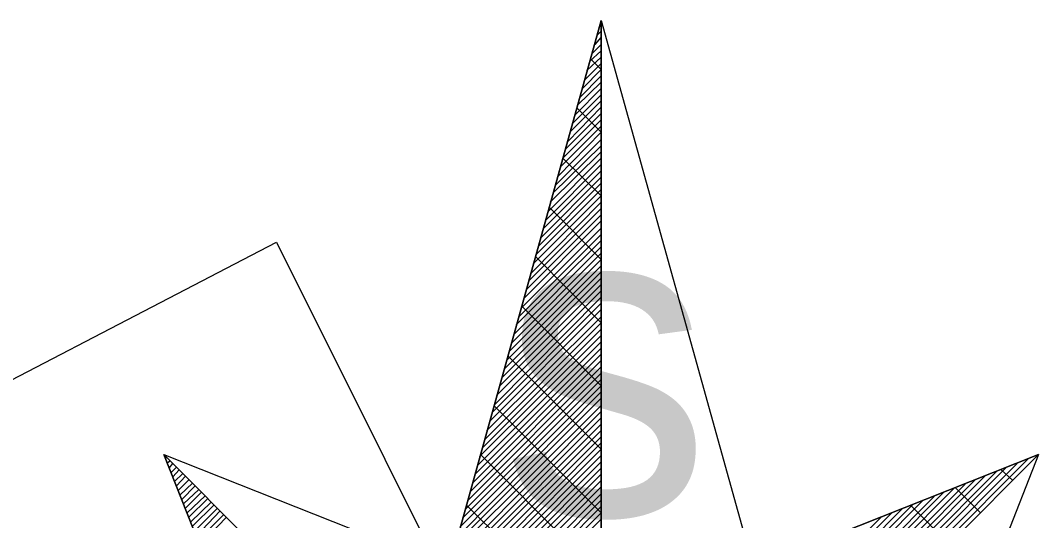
# Model space of a CAD drawing. Extents: x -729889 to -691139, y -995431 to -974354.
# Drawn here: x -726149.596 to -726147.614, y -978333.274 to -978332.302 of the extents above; entities that cross this region are included whole.
import ezdxf

# ---------------------------------------------------------------- set-up
doc = ezdxf.new("R2010")
doc.units = 0
for name, color, linetype in [('Skutečně zaměřené kabelové vedení', 7, 'Continuous'), ('Svítidlo vestavné a přisazené venkovní', 7, 'Continuous'), ('Světelný bod se zemním svítidlem', 7, 'Continuous')]:
    doc.layers.add(name, color=color, linetype=linetype)

# ---------------------------------------------------------------- blocks, each defined once
blk = doc.blocks.new('Světlo')
at = {"layer": 'Světelný bod se zemním svítidlem'}
for p, q in [((-0.3687, 0.3687), (0, 1.6939)), ((0, 1.6939), (-0.3687, 0.3687)), ((-0.2957, 0.6313), (0, 1.6939)), ((-0.0035, 1.6817), (0, 1.6852)), ((0, 1.6939), (0.3687, 0.3687)), ((0, 0), (0, 1.6939)), ((0, 1.6939), (0.2957, 0.6313)), ((0, 1.6939), (0, -1.3043)), ((-0.0087, 1.6643), (0, 1.673)), ((-0.0174, 1.6296), (0, 1.647)), ((-0.0122, 1.647), (0, 1.6609)), ((-0.0226, 1.6139), (0, 1.6348)), ((-0.0313, 1.5791), (0, 1.6104)), ((-0.0278, 1.5965), (0, 1.6226)), ((0, 1.5983), (-0.0209, 1.6191)), ((-0.0417, 1.5443), (0, 1.5861)), ((-0.0365, 1.5617), (0, 1.5983)), ((-0.047, 1.5287), (0, 1.5739)), ((-0.0557, 1.4939), (0, 1.5496)), ((-0.0504, 1.5113), (0, 1.5617)), ((-0.0643, 1.4591), (0, 1.5252)), ((-0.0609, 1.4765), (0, 1.5374)), ((-0.0696, 1.4435), (0, 1.513)), ((0, 1.4765), (-0.047, 1.5235)), ((-0.08, 1.4087), (0, 1.4887)), ((-0.0748, 1.4261), (0, 1.5009)), ((-0.0835, 1.3913), (0, 1.4765)), ((-0.0939, 1.3583), (0, 1.4504)), ((-0.0887, 1.3739), (0, 1.4626)), ((-0.1026, 1.3235), (0, 1.4261)), ((-0.0991, 1.3409), (0, 1.4383)), ((0, 1.353), (-0.0748, 1.4261)), ((-0.1078, 1.3061), (0, 1.4139)), ((-0.1165, 1.273), (0, 1.3896)), ((-0.113, 1.2887), (0, 1.4017)), ((-0.1217, 1.2557), (0, 1.3774)), ((-0.1322, 1.2209), (0, 1.353)), ((-0.127, 1.2383), (0, 1.3652)), ((-0.1409, 1.1878), (0, 1.3287)), ((-0.1357, 1.2035), (0, 1.3409)), ((0, 1.2296), (-0.1009, 1.3304)), ((-0.1461, 1.1704), (0, 1.3165)), ((-0.1548, 1.1357), (0, 1.2904)), ((-0.1513, 1.153), (0, 1.3043)), ((-0.16, 1.1183), (0, 1.2783)), ((-0.1687, 1.0852), (0, 1.2539)), ((-0.1652, 1.1026), (0, 1.2661)), ((-0.1791, 1.0504), (0, 1.2296)), ((-0.1739, 1.0678), (0, 1.2417)), ((0, 1.1061), (-0.127, 1.2348)), ((-0.1843, 1.033), (0, 1.2174)), ((-0.193, 1), (0, 1.193)), ((-0.1878, 1.0174), (0, 1.2052)), ((-0.2035, 0.9652), (0, 1.1687)), ((-0.1983, 0.9826), (0, 1.1809)), ((-0.207, 0.9478), (0, 1.1565)), ((-0.2174, 0.9148), (0, 1.1322)), ((-0.2122, 0.9322), (0, 1.1443)), ((0, 0.9843), (-0.1548, 1.1391)), ((-0.2226, 0.8974), (0, 1.1183)), ((-0.2313, 0.8626), (0, 1.0939)), ((-0.2261, 0.88), (0, 1.1061)), ((-0.24, 0.8296), (0, 1.0696)), ((-0.2365, 0.847), (0, 1.0817)), ((-0.2452, 0.8122), (0, 1.0574)), ((0, 1.0522), (0, 1.0504)), ((-0.2557, 0.7774), (0, 1.033)), ((-0.2504, 0.7948), (0, 1.0452)), ((0, 0.8609), (-0.1809, 1.0417)), ((-0.2591, 0.7617), (0, 1.0209)), ((-0.2696, 0.727), (0, 0.9965)), ((-0.2643, 0.7443), (0, 1.0087)), ((-0.2783, 0.6922), (0, 0.9722)), ((-0.2748, 0.7096), (0, 0.9843)), ((-0.2835, 0.6765), (0, 0.96)), ((-0.2922, 0.6417), (0, 0.9339)), ((-0.2887, 0.6591), (0, 0.9461)), ((0, 0.7374), (-0.2087, 0.9461)), ((-0.2974, 0.6243), (0, 0.9217)), ((-0.3078, 0.5913), (0, 0.8974)), ((-0.3026, 0.607), (0, 0.9096)), ((-0.3165, 0.5565), (0, 0.873)), ((-0.3113, 0.5739), (0, 0.8852)), ((-0.3217, 0.5391), (0, 0.8609)), ((-0.3687, 0.3687), (-0.8504, 0.8504)), ((-0.8504, 0.8504), (-0.6209, 0.2696)), ((-0.6209, 0.2696), (-0.8504, 0.8504)), ((-0.8504, 0.8504), (-0.2957, 0.6313)), ((-0.3687, 0.3687), (-0.8504, 0.8504)), ((-0.847, 0.8435), (-0.8452, 0.8452)), ((-0.8435, 0.8348), (-0.8383, 0.8383)), ((-0.84, 0.8243), (-0.833, 0.833)), ((-0.3304, 0.5061), (0, 0.8365)), ((-0.327, 0.5217), (0, 0.8487)), ((0, 0.6157), (-0.2348, 0.8504)), ((0.8504, 0.8504), (0.2957, 0.6313)), ((0.2957, 0.6313), (0.8504, 0.8504)), ((0.3635, 0.3878), (0.8087, 0.833)), ((0.367, 0.3791), (0.8296, 0.8417)), ((0.3687, 0.3687), (0.8504, 0.8504)), ((0.8504, 0.8504), (0.3687, 0.3687)), ((0.8504, 0.8504), (0.6209, 0.2696)), ((-0.8365, 0.8157), (-0.8261, 0.8261)), ((-0.833, 0.807), (-0.8209, 0.8209)), ((-0.8296, 0.7983), (-0.8139, 0.8139)), ((-0.3409, 0.4713), (0, 0.8122)), ((-0.3357, 0.4887), (0, 0.8243)), ((0.3583, 0.407), (0.7687, 0.8174)), ((0.3617, 0.3983), (0.7878, 0.8261)), ((0.8, 0.8), (0.7774, 0.8209)), ((-0.8261, 0.7896), (-0.8087, 0.8087)), ((-0.8226, 0.7809), (-0.8017, 0.8017)), ((-0.8191, 0.7722), (-0.7948, 0.7948)), ((-0.3443, 0.4539), (0, 0.8)), ((0.3496, 0.4365), (0.7078, 0.793)), ((0.353, 0.4261), (0.727, 0.8017)), ((0.3548, 0.4174), (0.7478, 0.8104)), ((-0.8157, 0.7635), (-0.7896, 0.7896)), ((-0.8122, 0.7548), (-0.7826, 0.7826)), ((-0.8087, 0.7461), (-0.7774, 0.7774)), ((-0.3548, 0.4209), (0, 0.7739)), ((-0.3496, 0.4365), (0, 0.7878)), ((0.3443, 0.4557), (0.6661, 0.7774)), ((0.3478, 0.4452), (0.687, 0.7861)), ((0.7374, 0.7374), (0.6887, 0.7861)), ((-0.8052, 0.7374), (-0.7704, 0.7704)), ((-0.8017, 0.7287), (-0.7652, 0.7652)), ((-0.7983, 0.72), (-0.7583, 0.7583)), ((-0.7948, 0.7113), (-0.753, 0.753)), ((-0.36, 0.4035), (0, 0.7617)), ((0, 0.4922), (-0.2626, 0.753)), ((0.3374, 0.4852), (0.6052, 0.753)), ((0.3391, 0.4748), (0.6261, 0.7617)), ((0.3426, 0.4643), (0.647, 0.7687)), ((-0.7913, 0.7009), (-0.7461, 0.7461)), ((-0.7878, 0.6922), (-0.7409, 0.7409)), ((-0.7843, 0.6835), (-0.7339, 0.7339)), ((-0.3687, 0.3687), (0, 0.7374)), ((-0.3635, 0.3861), (0, 0.7496)), ((0.3322, 0.5043), (0.5652, 0.7374)), ((0.3339, 0.4939), (0.5861, 0.7461)), ((0.6765, 0.6765), (0.6017, 0.7513)), ((-0.7809, 0.6748), (-0.7287, 0.7287)), ((-0.3635, 0.3635), (0, 0.7252)), ((0.3287, 0.513), (0.5443, 0.7287))]:
    blk.add_line(p, q, dxfattribs=at)
blk.add_text('s', height=0.6087, dxfattribs=at).set_placement((-0.1939, 0.7324))

msp = doc.modelspace()

# ---------------------------------------------------------------- linework, layer by layer
at = {"layer": 'Skutečně zaměřené kabelové vedení'}
msp.add_lwpolyline([(-726168.1815, -978335.5121), (-726165.2634, -978341.1322), (-726149.0973, -978332.7324), (-726148.4653, -978333.9965)], dxfattribs=at)

# ---------------------------------------------------------------- block references
at = {"layer": 'Svítidlo vestavné a přisazené venkovní', "xscale": 1.0005800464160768, "yscale": 1.0005800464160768}
msp.add_blockref('Světlo', (-726148.4653, -978333.9965), dxfattribs=at)

doc.saveas('drawing.dxf')
